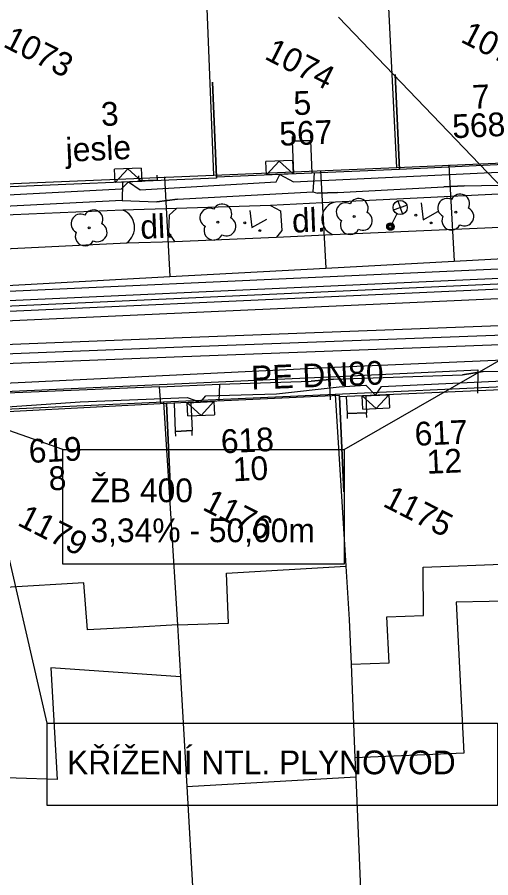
# Model space of a CAD drawing. Extents: x -601580 to 4, y -1204314 to 4.
# Drawn here: x -595961.34 to -595936.44, y -1203109.32 to -1203064.02 of the extents above; entities that cross this region are included whole.
import ezdxf

# ---------------------------------------------------------------- set-up
doc = ezdxf.new("R2010")
doc.units = 0
for name, color, linetype in [('00-EON NN', 7, 'Continuous'), ('00-INNOGY-NTL', 7, 'Continuous'), ('00-KN-HRANICE PARCEL', 7, 'Continuous'), ('00-KN-PARC. CISLA', 7, 'Continuous'), ('00-KN-VNITRNI KRESBA', 7, 'Continuous'), ('00-POLOHOPIS', 7, 'Continuous'), ('00-SITE KOM. KABEL', 7, 'Continuous'), ('00-VAK-VODA-RAD IGIS', 7, 'Continuous'), ('11-REKONSTRUKCE  VYKOP', 7, 'Continuous'), ('11-REKONSTRUKCE KANALIZACE', 7, 'Continuous'), ('11-REKONSTRUKCE KANALIZACE OSA', 7, 'Continuous'), ('11-REKONSTRUKCE KANALIZACE POPIS', 7, 'Continuous'), ('11-REKONSTRUKCE VODOVOD', 7, 'Continuous'), ('11-REKONSTRUKCE VODOVOD POPIS', 7, 'Continuous'), ('Vrstva 22', 7, 'Continuous'), ('Vrstva 26', 7, 'Continuous'), ('Vrstva 33', 7, 'Continuous'), ('Vrstva 36', 7, 'Continuous'), ('Vrstva 6', 7, 'Continuous'), ('Vrstva 9', 7, 'Continuous')]:
    doc.layers.add(name, color=color, linetype=linetype)

# ---------------------------------------------------------------- blocks, each defined once
blk = doc.blocks.new('VCHOD_1244')
at = {"layer": 'Vrstva 6'}
blk.add_line((0, 0.25), (0, 0), dxfattribs=at)
blk = doc.blocks.new('VCHOD_1246')
at = {"layer": 'Vrstva 6'}
blk.add_line((0, 0.25), (0, 0), dxfattribs=at)
blk = doc.blocks.new('VCHOD_1248')
at = {"layer": 'Vrstva 6'}
blk.add_line((0, 0.249), (0, 0), dxfattribs=at)
blk = doc.blocks.new('VCHOD_1250')
at = {"layer": 'Vrstva 6'}
blk.add_line((0, 0.249), (0, 0), dxfattribs=at)
blk = doc.blocks.new('3.14_450')
at = {"layer": 'Vrstva 36'}
blk.add_lwpolyline([(-0.5, 0.75), (0, 0), (0.5, 0.75)], dxfattribs=at)
for centre in [(-0.45, 0.05), (0.449, 0.05)]:
    blk.add_circle(centre, 0.05, dxfattribs=at)
blk = doc.blocks.new('3.14_452')
at = {"layer": 'Vrstva 36'}
blk.add_lwpolyline([(-0.5, 0.75), (0, 0), (0.5, 0.75)], dxfattribs=at)
for centre in [(-0.45, 0.05), (0.449, 0.05)]:
    blk.add_circle(centre, 0.05, dxfattribs=at)
blk = doc.blocks.new('3.13_832')
at = {"layer": 'Vrstva 22'}
blk.add_circle((0, 0), 0.05, dxfattribs=at)
for centre, start, end in [((0, 0.5), 0, 180), ((-0.5, 0), 90, 270), ((0.5, 0), 270, 90), ((0, -0.5), 180, 0)]:
    blk.add_arc(centre, 0.5, start, end, dxfattribs=at)
blk = doc.blocks.new('3.13_834')
at = {"layer": 'Vrstva 22'}
blk.add_circle((0, 0), 0.05, dxfattribs=at)
for centre, start, end in [((0, 0.5), 0, 180), ((-0.5, 0), 90, 270), ((0.5, 0), 270, 90), ((0, -0.5), 180, 0)]:
    blk.add_arc(centre, 0.5, start, end, dxfattribs=at)
blk = doc.blocks.new('3.13_836')
at = {"layer": 'Vrstva 22'}
blk.add_circle((0, 0), 0.05, dxfattribs=at)
for centre, start, end in [((0, 0.5), 0, 180), ((-0.5, 0), 90, 270), ((0.5, 0), 270, 90), ((0, -0.5), 180, 0)]:
    blk.add_arc(centre, 0.5, start, end, dxfattribs=at)
blk = doc.blocks.new('3.13_840')
at = {"layer": 'Vrstva 22'}
blk.add_circle((0, 0), 0.05, dxfattribs=at)
for centre, start, end in [((0, 0.5), 0, 180), ((-0.5, 0), 90, 270), ((0.5, 0), 270, 90), ((0, -0.5), 180, 0)]:
    blk.add_arc(centre, 0.5, start, end, dxfattribs=at)
blk = doc.blocks.new('6.560_976')
at = {"layer": 'Vrstva 33'}
for p, q in [((-0.265, 0.86), (0.265, 1.39)), ((-0.265, 1.39), (0.265, 0.86)), ((0, 0.75), (0, 0))]:
    blk.add_line(p, q, dxfattribs=at)
for centre, radius in [((0, 1.125), 0.375), ((0, 0), 0.2), ((0, 0), 0.145), ((0, 0), 0.0876)]:
    blk.add_circle(centre, radius, dxfattribs=at)
blk = doc.blocks.new('VCHOD_1304')
at = {"layer": 'Vrstva 6'}
blk.add_line((0, 0.25), (0, 0), dxfattribs=at)
blk = doc.blocks.new('VCHOD_1306')
at = {"layer": 'Vrstva 6'}
blk.add_line((0, 0.25), (0, 0), dxfattribs=at)
blk = doc.blocks.new('VCHOD_1308')
at = {"layer": 'Vrstva 6'}
blk.add_line((0, 0.25), (0, 0), dxfattribs=at)
blk = doc.blocks.new('VCHOD_1310')
at = {"layer": 'Vrstva 6'}
blk.add_line((0, 0.25), (0, 0), dxfattribs=at)
blk = doc.blocks.new('NN630')
at = {"layer": 'Vrstva 9'}
for points in [[(-3, -700), (-703, 0)], [(-703, -700), (-703, 0), (697, 0), (697, -700)], [(-3, -700), (697, 0)], [(-703, -700), (697, -700)]]:
    blk.add_lwpolyline(points, dxfattribs=at)

msp = doc.modelspace()

# ---------------------------------------------------------------- linework, layer by layer
at = {"layer": '00-EON NN'}
for points in [[(-595974.625, -1203073.466), (-595974.621, -1203073.54), (-595974.123, -1203073.875), (-595971.958, -1203073.877), (-595963.507, -1203073.457), (-595955.861, -1203073.052), (-595955.491, -1203072.691), (-595954.878, -1203073.104), (-595947.728, -1203072.683), (-595947.537, -1203072.29), (-595946.82, -1203072.685), (-595935.667, -1203072.159), (-595935.551, -1203071.759), (-595935.135, -1203072.216), (-595928.031, -1203071.973), (-595927.539, -1203071.403), (-595927.32, -1203071.898), (-595921.383, -1203071.678), (-595920.927, -1203071.114), (-595920.744, -1203071.633), (-595914.149, -1203071.333), (-595907.242, -1203071.012)], [(-595961.862, -1203084.529), (-595958.023, -1203084.262), (-595952.409, -1203084.035), (-595951.696, -1203084.274), (-595951.424, -1203083.952), (-595947.703, -1203083.85), (-595944.404, -1203083.476), (-595943.004, -1203083.393), (-595942.502, -1203083.919), (-595942.194, -1203083.457), (-595933.931, -1203083.075), (-595926.29, -1203082.679), (-595925.848, -1203083.16), (-595925.35, -1203082.641), (-595921.584, -1203082.517), (-595918.237, -1203082.269), (-595917.733, -1203082.571), (-595917.713, -1203082.797)]]:
    msp.add_lwpolyline(points, dxfattribs=at)
at = {"layer": '00-INNOGY-NTL'}
for p, q in [((-595945.394, -1203072.087), (-595945.118, -1203077.232)), ((-595938.643, -1203071.788), (-595938.363, -1203076.857)), ((-595953.598, -1203072.42), (-595953.31, -1203077.673)), ((-595963.4, -1203083.779), (-595944.941, -1203082.945)), ((-595944.941, -1203082.945), (-595944.883, -1203084.152))]:
    msp.add_line(p, q, dxfattribs=at)
for points in [[(-596027.679, -1203081.2), (-596024.549, -1203080.785), (-596022.581, -1203080.688), (-596004.873, -1203079.829), (-595991.833, -1203079.344), (-595989.757, -1203079.256), (-595965.699, -1203078.355), (-595953.31, -1203077.673), (-595945.118, -1203077.232), (-595938.363, -1203076.857), (-595930.318, -1203076.42), (-595926.578, -1203076.215), (-595922.618, -1203075.998), (-595919.554, -1203075.864), (-595913.286, -1203075.588), (-595900.33, -1203075.003), (-595896.366, -1203074.822), (-595886.511, -1203074.376), (-595885.433, -1203074.33), (-595876.66, -1203073.939), (-595876.118, -1203073.911), (-595853.681, -1203072.735)], [(-595944.941, -1203082.945), (-595937.117, -1203082.586), (-595937.139, -1203083.798)]]:
    msp.add_lwpolyline(points, dxfattribs=at)
at = {"layer": '00-KN-HRANICE PARCEL'}
for p, q in [((-595941.376, -1203071.933), (-595931.923, -1203071.506)), ((-595951.008, -1203072.336), (-595941.376, -1203071.933)), ((-595963.691, -1203072.869), (-595951.008, -1203072.336)), ((-595933.634, -1203083.372), (-595944.626, -1203083.868)), ((-595944.626, -1203083.868), (-595953.645, -1203084.28)), ((-595953.645, -1203084.28), (-595965.756, -1203084.835)), ((-595952.759, -1203098.737), (-595952.425, -1203104.517)), ((-595943.581, -1203102.995), (-595943.535, -1203104.006)), ((-595952.425, -1203104.517), (-595943.535, -1203104.006)), ((-595943.535, -1203104.006), (-595942.919, -1203118.773)), ((-595952.425, -1203104.517), (-595951.599, -1203119.201))]:
    msp.add_line(p, q, dxfattribs=at)
for points in [[(-595941.376, -1203071.933), (-595942.344, -1203052.633), (-595942.394, -1203051.631), (-595942.484, -1203049.868)], [(-595951.008, -1203072.336), (-595951.38, -1203062.665), (-595951.861, -1203050.233)], [(-595944.626, -1203083.868), (-595944.057, -1203092.911), (-595943.881, -1203095.716), (-595943.782, -1203098.078), (-595943.581, -1203102.995)], [(-595953.645, -1203084.28), (-595952.913, -1203095.999), (-595952.759, -1203098.737)], [(-595933.051, -1203094.7), (-595938.253, -1203094.8), (-595937.864, -1203102.764), (-595943.581, -1203102.995)], [(-595952.759, -1203098.737), (-595959.58, -1203098.271), (-595959.238, -1203104.145), (-595961.402, -1203104.076), (-595964.492, -1203103.972)]]:
    msp.add_lwpolyline(points, dxfattribs=at)
at = {"layer": '00-KN-VNITRNI KRESBA'}
for p, q in [((-595950.339, -1203093.28), (-595944.057, -1203092.911)), ((-595940.002, -1203092.967), (-595933.161, -1203092.691)), ((-595939.971, -1203095.508), (-595940.002, -1203092.967)), ((-595950.229, -1203095.906), (-595950.339, -1203093.28)), ((-595957.834, -1203093.784), (-595961.964, -1203094.027)), ((-595957.642, -1203096.272), (-595957.834, -1203093.784)), ((-595941.908, -1203095.588), (-595939.971, -1203095.508)), ((-595941.792, -1203098.003), (-595941.908, -1203095.588)), ((-595955.284, -1203096.138), (-595957.642, -1203096.272)), ((-595952.913, -1203095.999), (-595955.284, -1203096.138)), ((-595952.913, -1203095.999), (-595950.229, -1203095.906)), ((-595943.782, -1203098.078), (-595941.792, -1203098.003))]:
    msp.add_line(p, q, dxfattribs=at)
at = {"layer": '00-POLOHOPIS'}
for p, q in [((-595946.88, -1203070.54), (-595945.902, -1203070.5)), ((-595954.946, -1203072.621), (-595953.987, -1203072.578)), ((-595950.869, -1203072.429), (-595950.866, -1203072.498)), ((-595935.675, -1203073.32), (-595944.611, -1203073.747)), ((-595948.019, -1203073.937), (-595952.966, -1203074.091)), ((-595944.611, -1203073.747), (-595948.019, -1203073.937)), ((-595948.019, -1203073.937), (-595948.019, -1203073.937)), ((-595948.019, -1203073.937), (-595947.492, -1203074.208)), ((-595955.788, -1203074.175), (-595975.046, -1203075.004)), ((-595952.966, -1203074.091), (-595955.788, -1203074.175)), ((-595953.355, -1203074.436), (-595953.393, -1203075.346)), ((-595952.966, -1203074.091), (-595953.355, -1203074.436)), ((-595947.492, -1203074.208), (-595947.427, -1203075.245)), ((-595953.393, -1203075.346), (-595953.063, -1203075.826)), ((-595947.427, -1203075.245), (-595947.711, -1203075.603)), ((-595944.76, -1203075.449), (-595935.556, -1203075.05)), ((-595955.579, -1203075.886), (-595953.063, -1203075.826)), ((-595953.063, -1203075.826), (-595947.711, -1203075.603)), ((-595947.711, -1203075.603), (-595944.76, -1203075.449)), ((-595975.046, -1203076.841), (-595955.579, -1203075.886)), ((-595928.679, -1203081.744), (-595944.289, -1203082.443)), ((-595944.289, -1203082.443), (-595963.967, -1203083.394)), ((-595943.981, -1203084.885), (-595942.973, -1203084.84)), ((-595953.01, -1203085.818), (-595952.149, -1203085.777))]:
    msp.add_line(p, q, dxfattribs=at)
for points in [[(-595931.918, -1203066.583), (-595931.709, -1203071.579), (-595941.233, -1203072.025), (-595941.467, -1203067.031)], [(-595941.467, -1203067.031), (-595941.233, -1203072.025), (-595950.869, -1203072.429), (-595951.078, -1203067.433)], [(-595951.078, -1203067.433), (-595950.869, -1203072.429), (-595950.866, -1203072.498), (-595963.375, -1203073.019), (-595963.378, -1203072.949), (-595963.608, -1203067.954)], [(-595945.829, -1203072.218), (-595945.902, -1203070.5), (-595946.88, -1203070.54), (-595946.808, -1203072.259)], [(-595933.229, -1203088.514), (-595933.466, -1203083.519), (-595944.395, -1203084.003), (-595944.174, -1203088.998)], [(-595944.174, -1203088.998), (-595944.395, -1203084.003), (-595944.398, -1203083.932), (-595953.5, -1203084.359), (-595953.266, -1203089.353)], [(-595943.012, -1203083.941), (-595942.973, -1203084.84), (-595943.981, -1203084.885), (-595944.021, -1203083.985)], [(-595953.266, -1203089.353), (-595953.5, -1203084.359), (-595965.551, -1203084.979), (-595965.294, -1203089.972)], [(-595952.218, -1203084.299), (-595952.149, -1203085.777), (-595953.01, -1203085.818), (-595953.079, -1203084.339)]]:
    msp.add_lwpolyline(points, dxfattribs=at)
for centre, radius, start, end in [((-595944.434, -1203074.62), 0.891, 101.5037, 248.525), ((-595956.154, -1203075.087), 0.983, 305.7546, 68.1323)]:
    msp.add_arc(centre, radius, start, end, dxfattribs=at)
at = {"layer": '00-SITE KOM. KABEL'}
for points in [[(-595945.725, -1203072.21), (-595945.8, -1203073.215)], [(-595955.81, -1203072.73), (-595955.826, -1203073.665)], [(-595945.8, -1203073.215), (-595945.559, -1203073.271), (-595944.499, -1203073.238), (-595938.911, -1203072.953), (-595937.832, -1203072.885), (-595935.109, -1203072.847)], [(-595937.832, -1203072.885), (-595938.911, -1203072.953)], [(-595955.826, -1203073.665), (-595953.997, -1203073.732), (-595952.914, -1203073.588), (-595945.8, -1203073.215)], [(-595944.499, -1203073.238), (-595945.559, -1203073.271)], [(-595955.826, -1203073.665), (-595964.12, -1203074.087), (-595977.546, -1203074.713)], [(-595952.914, -1203073.588), (-595953.997, -1203073.732)], [(-595950.687, -1203083.341), (-595945.891, -1203083.179), (-595944.705, -1203083.076), (-595937.924, -1203082.849), (-595936.84, -1203082.66), (-595934.738, -1203082.63)], [(-595944.705, -1203083.076), (-595945.891, -1203083.179)], [(-595936.84, -1203082.66), (-595937.924, -1203082.849)], [(-595953.863, -1203083.474), (-595963.159, -1203083.857), (-595964.228, -1203083.93), (-595965.915, -1203083.958), (-595969.691, -1203084.144), (-595972.209, -1203084.242)], [(-595953.863, -1203083.474), (-595950.687, -1203083.341)], [(-595953.793, -1203084.373), (-595953.863, -1203083.474)], [(-595950.724, -1203084.23), (-595950.687, -1203083.341)]]:
    msp.add_lwpolyline(points, dxfattribs=at)
at = {"layer": '11-REKONSTRUKCE  VYKOP'}
for points in [[(-596035.98, -1203084.309), (-595992.387, -1203082.434), (-595953.125, -1203080.892), (-595913.28, -1203079.386), (-595837.431, -1203076.164), (-595809.28, -1203074.695), (-595793.871, -1203070.737)], [(-596035.937, -1203085.308), (-595992.346, -1203083.433), (-595953.087, -1203081.891), (-595913.24, -1203080.385), (-595837.383, -1203077.163), (-595809.128, -1203075.689), (-595793.622, -1203071.706)], [(-596028.281, -1203081.22), (-595978.324, -1203079.184), (-595928.381, -1203076.913), (-595878.45, -1203074.245), (-595835.597, -1203072.385)], [(-596028.218, -1203082.779), (-595978.257, -1203080.743), (-595928.304, -1203078.471), (-595878.375, -1203075.803), (-595835.53, -1203073.944)]]:
    msp.add_lwpolyline(points, dxfattribs=at)
at = {"layer": '11-REKONSTRUKCE KANALIZACE'}
for points in [[(-595977.619, -1203079.653), (-595929.039, -1203077.443)], [(-595977.594, -1203080.212), (-595929.014, -1203078.003)]]:
    msp.add_lwpolyline(points, dxfattribs=at)
at = {"layer": '11-REKONSTRUKCE KANALIZACE OSA'}
msp.add_lwpolyline([(-596028.249, -1203081.999), (-595978.291, -1203079.963), (-595928.342, -1203077.692), (-595878.412, -1203075.024), (-595836.692, -1203073.213)], dxfattribs=at)
at = {"layer": '11-REKONSTRUKCE KANALIZACE POPIS'}
for p, q in [((-595944.451, -1203064.018), (-595929.785, -1203079.317)), ((-595944.146, -1203086.773), (-595928.342, -1203077.692)), ((-595958.944, -1203086.773), (-595978.291, -1203079.963))]:
    msp.add_line(p, q, dxfattribs=at)
msp.add_lwpolyline([(-595958.944, -1203086.773), (-595944.146, -1203086.773), (-595944.146, -1203092.806), (-595958.944, -1203092.806)], close=True, dxfattribs=at)
msp.add_lwpolyline([(-595958.944, -1203086.773), (-595944.146, -1203086.773), (-595944.146, -1203092.806), (-595958.944, -1203092.806)], close=True, dxfattribs=at)
at = {"layer": '11-REKONSTRUKCE VODOVOD'}
msp.add_lwpolyline([(-596035.959, -1203084.809), (-595992.367, -1203082.934), (-595953.106, -1203081.392), (-595913.26, -1203079.886), (-595837.407, -1203076.663), (-595809.204, -1203075.192), (-595793.747, -1203071.222)], dxfattribs=at)
at = {"layer": '11-REKONSTRUKCE VODOVOD POPIS'}
msp.add_line((-595959.764, -1203101.175), (-595964.227, -1203081.829), dxfattribs=at)
msp.add_lwpolyline([(-595959.764, -1203101.175), (-595936.087, -1203101.175), (-595936.087, -1203105.51), (-595959.764, -1203105.51)], close=True, dxfattribs=at)

# ---------------------------------------------------------------- block references
at = {"layer": '00-POLOHOPIS'}
for name, p, xscale, yscale, rotation in [('VCHOD_1306', (-595946.88, -1203070.54), 0.9999987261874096, 0.9999987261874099, 2.3522909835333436), ('VCHOD_1304', (-595945.902, -1203070.5), 0.9999987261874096, 0.9999987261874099, 2.3522909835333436), ('VCHOD_1310', (-595954.946, -1203072.621), 1.00000141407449, 1.00000141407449, 2.5436718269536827), ('VCHOD_1308', (-595953.987, -1203072.578), 1.00000141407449, 1.00000141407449, 2.5436718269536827), ('VCHOD_1248', (-595943.981, -1203084.885), 1.00000121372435, 1.0000012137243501, -177.4244263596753), ('VCHOD_1250', (-595942.973, -1203084.84), 1.00000121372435, 1.0000012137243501, -177.4244263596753), ('VCHOD_1246', (-595952.149, -1203085.777), 0.9999973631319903, 0.9999973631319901, -177.26620845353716), ('VCHOD_1244', (-595953.01, -1203085.818), 0.9999973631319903, 0.9999973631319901, -177.26620845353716)]:
    msp.add_blockref(name, p, dxfattribs=dict(at, xscale=xscale, yscale=yscale, rotation=rotation))
at = {"layer": '00-POLOHOPIS', "rotation": -26.986336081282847}
for name, p in [('3.13_840', (-595938.282, -1203074.279)), ('3.13_834', (-595950.788, -1203074.8)), ('3.13_836', (-595943.618, -1203074.508)), ('6.560_976', (-595941.714, -1203075.035)), ('3.13_832', (-595957.563, -1203075.108)), ('3.14_450', (-595940.003, -1203074.69)), ('3.14_452', (-595949.002, -1203075.093))]:
    msp.add_blockref(name, p, dxfattribs=at)
at = {"layer": 'Vrstva 26'}
for p, xscale, yscale, rotation in [((-595947.537, -1203072.29), 0.001, 0.001, -177.60399156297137), ((-595955.492, -1203072.691), 0.001, 0.0010000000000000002, -177.61832215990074), ((-595942.502, -1203083.919), 0.0009999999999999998, 0.001, 2.7039083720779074), ((-595951.696, -1203084.274), 0.0009999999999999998, 0.001, 2.7039083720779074)]:
    msp.add_blockref('NN630', p, dxfattribs=dict(at, xscale=xscale, yscale=yscale, rotation=rotation))

# ---------------------------------------------------------------- texts
at = {"layer": '00-KN-PARC. CISLA'}
for s, p in [('1077', (-595938.084, -1203065.291)), ('1073', (-595962.139, -1203065.543)), ('1074', (-595948.395, -1203066.186)), ('1175', (-595942.175, -1203089.728)), ('1176', (-595951.662, -1203089.914)), ('1179', (-595961.391, -1203090.727))]:
    msp.add_text(s, height=1.25, rotation=333.0137, dxfattribs=at).set_placement(p)
at = {"layer": '00-POLOHOPIS'}
for s, rotation, p in [('7', 2.687, (-595937.394, -1203068.842)), ('5', 2.3951, (-595946.79, -1203069.175)), ('3', 2.3816, (-595956.912, -1203069.747)), ('568', 2.687, (-595938.44, -1203070.393)), ('567', 2.3951, (-595947.532, -1203070.788)), ('jesle', 2.7019, (-595958.766, -1203071.635)), ('dl.', 2.2874, (-595946.867, -1203075.359)), ('dl.', 2.2874, (-595954.845, -1203075.686)), ('617', 2.5292, (-595940.418, -1203086.579)), ('618', 2.6821, (-595950.605, -1203086.976)), ('619', 2.9441, (-595960.704, -1203087.483)), ('10', 2.6821, (-595949.977, -1203088.448)), ('12', 2.5292, (-595939.788, -1203088.053)), ('8', 2.9441, (-595959.66, -1203088.931))]:
    msp.add_text(s, height=1.25, rotation=rotation, dxfattribs=at).set_placement(p)
at = {"layer": '00-VAK-VODA-RAD IGIS'}
msp.add_text('PE DN80', height=1.25, rotation=2.2837, dxfattribs=at).set_placement((-595949.016, -1203083.621))
at = {"layer": '11-REKONSTRUKCE KANALIZACE POPIS'}
for s, p in [('ŽB 400 ', (-595957.49, -1203089.546)), ('3,34% - 50,00m', (-595957.49, -1203091.651))]:
    msp.add_text(s, height=1.25, dxfattribs=at).set_placement(p)
at = {"layer": '11-REKONSTRUKCE VODOVOD POPIS'}
msp.add_text('KŘÍŽENÍ NTL. PLYNOVOD', height=1.25, dxfattribs=at).set_placement((-595958.72, -1203103.866))

doc.saveas('drawing.dxf')
